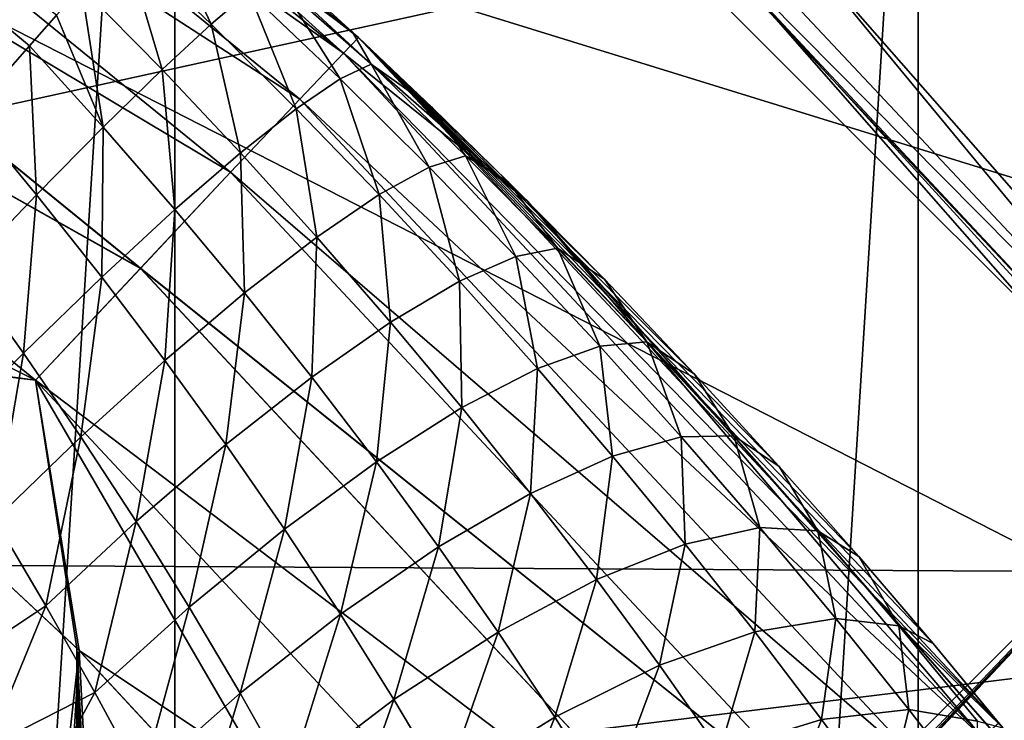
# Model space of a CAD drawing. Header units: millimetres. Extents: x -147 to 148, y -145 to 204.
# Tile 521 of 571: x 103.34 to 106.35, y 13.3 to 15.45. Entities that reach past the tile are written whole.
import ezdxf

# ---------------------------------------------------------------- set-up
doc = ezdxf.new("R2010")
doc.units = ezdxf.units.MM
doc.header["$LTSCALE"] = 26.699852
for name, color, linetype in [('1451', 7, 'CONTINUOUS'), ('1452', 7, 'CONTINUOUS'), ('1453', 7, 'CONTINUOUS'), ('1905', 7, 'CONTINUOUS'), ('1973', 7, 'CONTINUOUS'), ('1978', 7, 'CONTINUOUS'), ('1979', 7, 'CONTINUOUS'), ('1983', 7, 'CONTINUOUS'), ('1985', 7, 'CONTINUOUS'), ('1987', 7, 'CONTINUOUS'), ('1989', 7, 'CONTINUOUS'), ('1991', 7, 'CONTINUOUS'), ('1993', 7, 'CONTINUOUS'), ('1995', 7, 'CONTINUOUS'), ('2006', 7, 'CONTINUOUS'), ('2016', 7, 'CONTINUOUS'), ('742', 7, 'CONTINUOUS'), ('743', 7, 'CONTINUOUS'), ('888', 7, 'CONTINUOUS'), ('895', 7, 'CONTINUOUS'), ('934', 7, 'CONTINUOUS'), ('936', 7, 'CONTINUOUS')]:
    doc.layers.add(name, color=color, linetype=linetype)

msp = doc.modelspace()

# ---------------------------------------------------------------- linework, layer by layer
at = {"layer": '1451', "color": 7, "linetype": 'CONTINUOUS', "true_color": 0xd8d8d8}
for points in [[(95.4142, 2.5858, 89.9), (106.9061, 14.0777, 89.9), (95.7155, 2.3753, 90.9857), (95.4142, 2.5858, 89.9)], [(106.9061, 14.0777, 89.9), (95.92, 2.4733, 91.2116), (95.7155, 2.3753, 90.9857), (106.9061, 14.0777, 89.9)], [(106.9061, 14.0777, 89.9), (96.1552, 2.6417, 91.3533), (95.92, 2.4733, 91.2116), (106.9061, 14.0777, 89.9)], [(106.9061, 14.0777, 89.9), (96.3911, 2.8555, 91.4), (96.1552, 2.6417, 91.3533), (106.9061, 14.0777, 89.9)], [(106.5114, 12.9759, 91.4), (96.3911, 2.8555, 91.4), (106.9061, 14.0777, 89.9), (106.5114, 12.9759, 91.4)]]:
    msp.add_3dface(points, dxfattribs=at)
at = {"layer": '1452', "color": 7, "linetype": 'CONTINUOUS', "true_color": 0xd8d8d8}
for points in [[(104.0777, 16.9061, 89.9), (95.4142, 2.5858, 89.9), (95, 7.8284, 89.9), (104.0777, 16.9061, 89.9)], [(104.0777, 16.9061, 89.9), (106.9061, 14.0777, 89.9), (95.4142, 2.5858, 89.9), (104.0777, 16.9061, 89.9)], [(104.0777, 16.9061, 89.9), (105.5563, 15.5563, 89.9), (106.9061, 14.0777, 89.9), (104.0777, 16.9061, 89.9)]]:
    msp.add_3dface(points, dxfattribs=at)
at = {"layer": '1453', "color": 7, "linetype": 'CONTINUOUS', "true_color": 0xd8d8d8}
for points in [[(103.9487, 17.0128, 90.4), (95, 7.8284, 89.9), (103.8337, 17.0434, 90.7089), (103.9487, 17.0128, 90.4)], [(95, 7.8284, 89.9), (103.6597, 17.001, 90.9882), (103.8337, 17.0434, 90.7089), (95, 7.8284, 89.9)], [(103.9487, 17.0128, 90.4), (104.0133, 16.9596, 90.1501), (95, 7.8284, 89.9), (103.9487, 17.0128, 90.4)], [(95, 7.8284, 89.9), (103.4443, 16.8899, 91.2092), (103.6597, 17.001, 90.9882), (95, 7.8284, 89.9)], [(104.0133, 16.9596, 90.1501), (104.0777, 16.9061, 89.9), (95, 7.8284, 89.9), (104.0133, 16.9596, 90.1501)], [(95, 7.8284, 89.9), (103.208, 16.7206, 91.3513), (103.4443, 16.8899, 91.2092), (95, 7.8284, 89.9)]]:
    msp.add_3dface(points, dxfattribs=at)
at = {"layer": '1905', "color": 7, "linetype": 'CONTINUOUS', "true_color": 0xd8d8d8}
for points in [[(23.6432, 14.0429, 25.9), (21.8625, 16.6818, 25.9), (145.5, 45.5, 25.9), (23.6432, 14.0429, 25.9)], [(25.1061, 11.2212, 25.9), (23.6432, 14.0429, 25.9), (145.5, 45.5, 25.9), (25.1061, 11.2212, 25.9)], [(25.1061, 11.2212, 25.9), (145.5, 45.5, 25.9), (82.2579, 25.8661, 25.9), (25.1061, 11.2212, 25.9)]]:
    msp.add_3dface(points, dxfattribs=at)
at = {"layer": '1973', "color": 7, "linetype": 'CONTINUOUS', "true_color": 0xd8d8d8}
for points in [[(101.2562, 17.1231, 34.3287), (103.1835, 15.1576, 33.9874), (103.3674, 15.3652, 34.1846), (101.2562, 17.1231, 34.3287)], [(103.4505, 15.4586, 34.3006), (101.2562, 17.1231, 34.3287), (103.3674, 15.3652, 34.1846), (103.4505, 15.4586, 34.3006)]]:
    msp.add_3dface(points, dxfattribs=at)
at = {"layer": '1978', "color": 7, "linetype": 'CONTINUOUS', "true_color": 0xd8d8d8}
for points in [[(103.7528, 15.793, 35.0152), (103.6564, 15.6877, 34.7063), (103.9233, 15.4319, 34.6692), (103.7528, 15.793, 35.0152)], [(104.0389, 15.5304, 34.9844), (103.7528, 15.793, 35.0152), (103.9233, 15.4319, 34.6692), (104.0389, 15.5304, 34.9844)], [(103.6564, 15.6877, 34.7063), (103.5266, 15.5436, 34.4266), (103.7731, 15.2924, 34.3856), (103.6564, 15.6877, 34.7063)], [(103.9233, 15.4319, 34.6692), (103.6564, 15.6877, 34.7063), (103.7731, 15.2924, 34.3856), (103.9233, 15.4319, 34.6692)], [(104.3556, 15.407, 35.6436), (104.1011, 15.6404, 35.6673), (104.1162, 15.5848, 35.3212), (104.3556, 15.407, 35.6436)], [(104.3182, 15.2638, 34.9361), (104.1162, 15.5848, 35.3212), (104.0389, 15.5304, 34.9844), (104.3182, 15.2638, 34.9361)], [(104.4125, 15.3088, 35.2803), (104.3556, 15.407, 35.6436), (104.1162, 15.5848, 35.3212), (104.4125, 15.3088, 35.2803)], [(104.4125, 15.3088, 35.2803), (104.1162, 15.5848, 35.3212), (104.3182, 15.2638, 34.9361), (104.4125, 15.3088, 35.2803)], [(103.5266, 15.5436, 34.4266), (103.4505, 15.4586, 34.3006), (103.5932, 15.1164, 34.1427), (103.5266, 15.5436, 34.4266)], [(103.7731, 15.2924, 34.3856), (103.5266, 15.5436, 34.4266), (103.5932, 15.1164, 34.1427), (103.7731, 15.2924, 34.3856)], [(104.1836, 15.1724, 34.6154), (104.0389, 15.5304, 34.9844), (103.9233, 15.4319, 34.6692), (104.1836, 15.1724, 34.6154)], [(104.3182, 15.2638, 34.9361), (104.0389, 15.5304, 34.9844), (104.1836, 15.1724, 34.6154), (104.3182, 15.2638, 34.9361)], [(103.4505, 15.4586, 34.3006), (103.3674, 15.3652, 34.1846), (103.5932, 15.1164, 34.1427), (103.4505, 15.4586, 34.3006)], [(104.0132, 15.0377, 34.3288), (103.9233, 15.4319, 34.6692), (103.7731, 15.2924, 34.3856), (104.0132, 15.0377, 34.3288)], [(104.1836, 15.1724, 34.6154), (103.9233, 15.4319, 34.6692), (104.0132, 15.0377, 34.3288), (104.1836, 15.1724, 34.6154)], [(104.5992, 15.1764, 35.6116), (104.3556, 15.407, 35.6436), (104.4125, 15.3088, 35.2803), (104.5992, 15.1764, 35.6116)], [(103.3674, 15.3652, 34.1846), (103.1835, 15.1576, 33.9874), (103.3891, 14.9094, 33.948), (103.3674, 15.3652, 34.1846)], [(103.5932, 15.1164, 34.1427), (103.3674, 15.3652, 34.1846), (103.3891, 14.9094, 33.948), (103.5932, 15.1164, 34.1427)], [(104.5905, 14.9938, 34.8713), (104.4125, 15.3088, 35.2803), (104.3182, 15.2638, 34.9361), (104.5905, 14.9938, 34.8713)], [(104.7015, 15.0289, 35.2221), (104.5992, 15.1764, 35.6116), (104.4125, 15.3088, 35.2803), (104.7015, 15.0289, 35.2221)], [(104.7015, 15.0289, 35.2221), (104.4125, 15.3088, 35.2803), (104.5905, 14.9938, 34.8713), (104.7015, 15.0289, 35.2221)], [(103.8126, 14.8642, 34.0859), (103.7731, 15.2924, 34.3856), (103.5932, 15.1164, 34.1427), (103.8126, 14.8642, 34.0859)], [(104.0132, 15.0377, 34.3288), (103.7731, 15.2924, 34.3856), (103.8126, 14.8642, 34.0859), (104.0132, 15.0377, 34.3288)], [(104.4369, 14.9099, 34.5457), (104.3182, 15.2638, 34.9361), (104.1836, 15.1724, 34.6154), (104.4369, 14.9099, 34.5457)], [(104.5905, 14.9938, 34.8713), (104.3182, 15.2638, 34.9361), (104.4369, 14.9099, 34.5457), (104.5905, 14.9938, 34.8713)], [(103.3891, 14.9094, 33.948), (103.1835, 15.1576, 33.9874), (103.1674, 14.678, 33.8078), (103.3891, 14.9094, 33.948)], [(104.2463, 14.7801, 34.2568), (104.1836, 15.1724, 34.6154), (104.0132, 15.0377, 34.3288), (104.2463, 14.7801, 34.2568)], [(104.4369, 14.9099, 34.5457), (104.1836, 15.1724, 34.6154), (104.2463, 14.7801, 34.2568), (104.4369, 14.9099, 34.5457)], [(104.8321, 14.9489, 35.5711), (104.5992, 15.1764, 35.6116), (104.7015, 15.0289, 35.2221), (104.8321, 14.9489, 35.5711)], [(103.5887, 14.6576, 33.8948), (103.5932, 15.1164, 34.1427), (103.3891, 14.9094, 33.948), (103.5887, 14.6576, 33.8948)], [(103.8126, 14.8642, 34.0859), (103.5932, 15.1164, 34.1427), (103.5887, 14.6576, 33.8948), (103.8126, 14.8642, 34.0859)], [(104.0253, 14.6091, 34.0149), (104.0132, 15.0377, 34.3288), (103.8126, 14.8642, 34.0859), (104.0253, 14.6091, 34.0149)], [(104.2463, 14.7801, 34.2568), (104.0132, 15.0377, 34.3288), (104.0253, 14.6091, 34.0149), (104.2463, 14.7801, 34.2568)], [(104.8553, 14.721, 34.7907), (104.7015, 15.0289, 35.2221), (104.5905, 14.9938, 34.8713), (104.8553, 14.721, 34.7907)], [(104.9829, 14.7458, 35.1476), (104.8321, 14.9489, 35.5711), (104.7015, 15.0289, 35.2221), (104.9829, 14.7458, 35.1476)], [(104.9829, 14.7458, 35.1476), (104.7015, 15.0289, 35.2221), (104.8553, 14.721, 34.7907), (104.9829, 14.7458, 35.1476)], [(104.6829, 14.6449, 34.4609), (104.5905, 14.9938, 34.8713), (104.4369, 14.9099, 34.5457), (104.6829, 14.6449, 34.4609)], [(104.8553, 14.721, 34.7907), (104.5905, 14.9938, 34.8713), (104.6829, 14.6449, 34.4609), (104.8553, 14.721, 34.7907)], [(105.1262, 14.6512, 35.5027), (104.8321, 14.9489, 35.5711), (104.9829, 14.7458, 35.1476), (105.1262, 14.6512, 35.5027)], [(103.3488, 14.425, 33.7619), (103.3891, 14.9094, 33.948), (103.1674, 14.678, 33.8078), (103.3488, 14.425, 33.7619)], [(103.5887, 14.6576, 33.8948), (103.3891, 14.9094, 33.948), (103.3488, 14.425, 33.7619), (103.5887, 14.6576, 33.8948)], [(104.4721, 14.5202, 34.1705), (104.4369, 14.9099, 34.5457), (104.2463, 14.7801, 34.2568), (104.4721, 14.5202, 34.1705)], [(104.6829, 14.6449, 34.4609), (104.4369, 14.9099, 34.5457), (104.4721, 14.5202, 34.1705), (104.6829, 14.6449, 34.4609)], [(103.7818, 14.4028, 33.8284), (103.8126, 14.8642, 34.0859), (103.5887, 14.6576, 33.8948), (103.7818, 14.4028, 33.8284)], [(104.0253, 14.6091, 34.0149), (103.8126, 14.8642, 34.0859), (103.7818, 14.4028, 33.8284), (104.0253, 14.6091, 34.0149)], [(104.2308, 14.3516, 33.9304), (104.2463, 14.7801, 34.2568), (104.0253, 14.6091, 34.0149), (104.2308, 14.3516, 33.9304)], [(104.4721, 14.5202, 34.1705), (104.2463, 14.7801, 34.2568), (104.2308, 14.3516, 33.9304), (104.4721, 14.5202, 34.1705)], [(105.1124, 14.4459, 34.695), (104.9829, 14.7458, 35.1476), (104.8553, 14.721, 34.7907), (105.1124, 14.4459, 34.695)], [(105.2564, 14.4598, 35.0574), (105.1262, 14.6512, 35.5027), (104.9829, 14.7458, 35.1476), (105.2564, 14.4598, 35.0574)], [(105.2564, 14.4598, 35.0574), (104.9829, 14.7458, 35.1476), (105.1124, 14.4459, 34.695), (105.2564, 14.4598, 35.0574)], [(104.9211, 14.3779, 34.3617), (104.8553, 14.721, 34.7907), (104.6829, 14.6449, 34.4609), (104.9211, 14.3779, 34.3617)], [(105.1124, 14.4459, 34.695), (104.8553, 14.721, 34.7907), (104.9211, 14.3779, 34.3617), (105.1124, 14.4459, 34.695)], [(103.101, 14.1739, 33.6917), (103.3488, 14.425, 33.7619), (103.1674, 14.678, 33.8078), (103.101, 14.1739, 33.6917)], [(103.5243, 14.1686, 33.704), (103.5887, 14.6576, 33.8948), (103.3488, 14.425, 33.7619), (103.5243, 14.1686, 33.704)], [(103.7818, 14.4028, 33.8284), (103.5887, 14.6576, 33.8948), (103.5243, 14.1686, 33.704), (103.7818, 14.4028, 33.8284)], [(104.6902, 14.2586, 34.0707), (104.6829, 14.6449, 34.4609), (104.4721, 14.5202, 34.1705), (104.6902, 14.2586, 34.0707)], [(104.9211, 14.3779, 34.3617), (104.6829, 14.6449, 34.4609), (104.6902, 14.2586, 34.0707), (104.9211, 14.3779, 34.3617)], [(105.4021, 14.3609, 35.4174), (105.1262, 14.6512, 35.5027), (105.2564, 14.4598, 35.0574), (105.4021, 14.3609, 35.4174)], [(103.968, 14.1455, 33.7496), (104.0253, 14.6091, 34.0149), (103.7818, 14.4028, 33.8284), (103.968, 14.1455, 33.7496)], [(104.2308, 14.3516, 33.9304), (104.0253, 14.6091, 34.0149), (103.968, 14.1455, 33.7496), (104.2308, 14.3516, 33.9304)], [(104.4288, 14.0925, 33.8333), (104.4721, 14.5202, 34.1705), (104.2308, 14.3516, 33.9304), (104.4288, 14.0925, 33.8333)], [(104.6902, 14.2586, 34.0707), (104.4721, 14.5202, 34.1705), (104.4288, 14.0925, 33.8333), (104.6902, 14.2586, 34.0707)], [(105.3613, 14.1691, 34.5851), (105.2564, 14.4598, 35.0574), (105.1124, 14.4459, 34.695), (105.3613, 14.1691, 34.5851)], [(105.5218, 14.1716, 34.9524), (105.4021, 14.3609, 35.4174), (105.2564, 14.4598, 35.0574), (105.5218, 14.1716, 34.9524)], [(105.5218, 14.1716, 34.9524), (105.2564, 14.4598, 35.0574), (105.3613, 14.1691, 34.5851), (105.5218, 14.1716, 34.9524)], [(105.1513, 14.1097, 34.249), (105.1124, 14.4459, 34.695), (104.9211, 14.3779, 34.3617), (105.1513, 14.1097, 34.249)], [(105.3613, 14.1691, 34.5851), (105.1124, 14.4459, 34.695), (105.1513, 14.1097, 34.249), (105.3613, 14.1691, 34.5851)], [(103.101, 14.1739, 33.6917), (103.262, 13.9147, 33.646), (103.3488, 14.425, 33.7619), (103.101, 14.1739, 33.6917)], [(103.262, 13.9147, 33.646), (103.5243, 14.1686, 33.704), (103.3488, 14.425, 33.7619), (103.262, 13.9147, 33.646)], [(103.6935, 13.9094, 33.6346), (103.7818, 14.4028, 33.8284), (103.5243, 14.1686, 33.704), (103.6935, 13.9094, 33.6346)], [(103.968, 14.1455, 33.7496), (103.7818, 14.4028, 33.8284), (103.6935, 13.9094, 33.6346), (103.968, 14.1455, 33.7496)], [(104.9003, 13.9959, 33.958), (104.9211, 14.3779, 34.3617), (104.6902, 14.2586, 34.0707), (104.9003, 13.9959, 33.958)], [(105.1513, 14.1097, 34.249), (104.9211, 14.3779, 34.3617), (104.9003, 13.9959, 33.958), (105.1513, 14.1097, 34.249)], [(104.1471, 13.8863, 33.659), (104.2308, 14.3516, 33.9304), (103.968, 14.1455, 33.7496), (104.1471, 13.8863, 33.659)], [(104.4288, 14.0925, 33.8333), (104.2308, 14.3516, 33.9304), (104.1471, 13.8863, 33.659), (104.4288, 14.0925, 33.8333)], [(105.6612, 14.0779, 35.3206), (105.4021, 14.3609, 35.4174), (105.5218, 14.1716, 34.9524), (105.6612, 14.0779, 35.3206)], [(104.6189, 13.8323, 33.7242), (104.6902, 14.2586, 34.0707), (104.4288, 14.0925, 33.8333), (104.6189, 13.8323, 33.7242)], [(104.9003, 13.9959, 33.958), (104.6902, 14.2586, 34.0707), (104.6189, 13.8323, 33.7242), (104.9003, 13.9959, 33.958)], [(103.262, 13.9147, 33.646), (103.4176, 13.6523, 33.59), (103.5243, 14.1686, 33.704), (103.262, 13.9147, 33.646)], [(103.4176, 13.6523, 33.59), (103.6935, 13.9094, 33.6346), (103.5243, 14.1686, 33.704), (103.4176, 13.6523, 33.59)], [(105.3731, 13.8408, 34.1232), (105.3613, 14.1691, 34.5851), (105.1513, 14.1097, 34.249), (105.3731, 13.8408, 34.1232)], [(105.602, 13.8912, 34.4615), (105.5218, 14.1716, 34.9524), (105.3613, 14.1691, 34.5851), (105.602, 13.8912, 34.4615)], [(105.602, 13.8912, 34.4615), (105.3613, 14.1691, 34.5851), (105.3731, 13.8408, 34.1232), (105.602, 13.8912, 34.4615)], [(105.7788, 13.8817, 34.833), (105.6612, 14.0779, 35.3206), (105.5218, 14.1716, 34.9524), (105.7788, 13.8817, 34.833)], [(105.7788, 13.8817, 34.833), (105.5218, 14.1716, 34.9524), (105.602, 13.8912, 34.4615), (105.7788, 13.8817, 34.833)], [(103.8562, 13.648, 33.5545), (103.968, 14.1455, 33.7496), (103.6935, 13.9094, 33.6346), (103.8562, 13.648, 33.5545)], [(104.1471, 13.8863, 33.659), (103.968, 14.1455, 33.7496), (103.8562, 13.648, 33.5545), (104.1471, 13.8863, 33.659)], [(105.1021, 13.7327, 33.8331), (105.1513, 14.1097, 34.249), (104.9003, 13.9959, 33.958), (105.1021, 13.7327, 33.8331)], [(105.3731, 13.8408, 34.1232), (105.1513, 14.1097, 34.249), (105.1021, 13.7327, 33.8331), (105.3731, 13.8408, 34.1232)], [(104.3187, 13.6258, 33.5573), (104.4288, 14.0925, 33.8333), (104.1471, 13.8863, 33.659), (104.3187, 13.6258, 33.5573)], [(104.6189, 13.8323, 33.7242), (104.4288, 14.0925, 33.8333), (104.3187, 13.6258, 33.5573), (104.6189, 13.8323, 33.7242)], [(105.9044, 13.8025, 35.2176), (105.6612, 14.0779, 35.3206), (105.7788, 13.8817, 34.833), (105.9044, 13.8025, 35.2176)], [(104.8008, 13.5717, 33.6037), (104.9003, 13.9959, 33.958), (104.6189, 13.8323, 33.7242), (104.8008, 13.5717, 33.6037)], [(105.1021, 13.7327, 33.8331), (104.9003, 13.9959, 33.958), (104.8008, 13.5717, 33.6037), (105.1021, 13.7327, 33.8331)], [(103.262, 13.9147, 33.646), (103.1171, 13.4522, 33.6272), (103.4176, 13.6523, 33.59), (103.262, 13.9147, 33.646)], [(103.4176, 13.6523, 33.59), (103.5677, 13.3871, 33.524), (103.6935, 13.9094, 33.6346), (103.4176, 13.6523, 33.59)], [(103.5677, 13.3871, 33.524), (103.8562, 13.648, 33.5545), (103.6935, 13.9094, 33.6346), (103.5677, 13.3871, 33.524)], [(104.0121, 13.3849, 33.4642), (104.1471, 13.8863, 33.659), (103.8562, 13.648, 33.5545), (104.0121, 13.3849, 33.4642)], [(104.3187, 13.6258, 33.5573), (104.1471, 13.8863, 33.659), (104.0121, 13.3849, 33.4642), (104.3187, 13.6258, 33.5573)], [(105.5863, 13.572, 33.9847), (105.602, 13.8912, 34.4615), (105.3731, 13.8408, 34.1232), (105.5863, 13.572, 33.9847)], [(105.8342, 13.6129, 34.3244), (105.602, 13.8912, 34.4615), (105.5863, 13.572, 33.9847), (105.8342, 13.6129, 34.3244)], [(105.8342, 13.6129, 34.3244), (105.7788, 13.8817, 34.833), (105.602, 13.8912, 34.4615), (105.8342, 13.6129, 34.3244)], [(106.0273, 13.5907, 34.6994), (105.9044, 13.8025, 35.2176), (105.7788, 13.8817, 34.833), (106.0273, 13.5907, 34.6994)], [(106.0273, 13.5907, 34.6994), (105.7788, 13.8817, 34.833), (105.8342, 13.6129, 34.3244), (106.0273, 13.5907, 34.6994)], [(104.4824, 13.3647, 33.4451), (104.6189, 13.8323, 33.7242), (104.3187, 13.6258, 33.5573), (104.4824, 13.3647, 33.4451)], [(104.8008, 13.5717, 33.6037), (104.6189, 13.8323, 33.7242), (104.4824, 13.3647, 33.4451), (104.8008, 13.5717, 33.6037)], [(105.2952, 13.4699, 33.6962), (105.3731, 13.8408, 34.1232), (105.1021, 13.7327, 33.8331), (105.2952, 13.4699, 33.6962)], [(105.5863, 13.572, 33.9847), (105.3731, 13.8408, 34.1232), (105.2952, 13.4699, 33.6962), (105.5863, 13.572, 33.9847)], [(106.1318, 13.5361, 35.1058), (105.9044, 13.8025, 35.2176), (106.0273, 13.5907, 34.6994), (106.1318, 13.5361, 35.1058)], [(104.9742, 13.3113, 33.4721), (105.1021, 13.7327, 33.8331), (104.8008, 13.5717, 33.6037), (104.9742, 13.3113, 33.4721)], [(105.2952, 13.4699, 33.6962), (105.1021, 13.7327, 33.8331), (104.9742, 13.3113, 33.4721), (105.2952, 13.4699, 33.6962)], [(103.1171, 13.4522, 33.6272), (103.2405, 13.2204, 33.5879), (103.4176, 13.6523, 33.59), (103.1171, 13.4522, 33.6272)], [(103.4176, 13.6523, 33.59), (103.2405, 13.2204, 33.5879), (103.5677, 13.3871, 33.524), (103.4176, 13.6523, 33.59)], [(103.5677, 13.3871, 33.524), (103.712, 13.1198, 33.4488), (103.8562, 13.648, 33.5545), (103.5677, 13.3871, 33.524)], [(103.712, 13.1198, 33.4488), (104.0121, 13.3849, 33.4642), (103.8562, 13.648, 33.5545), (103.712, 13.1198, 33.4488)], [(104.161, 13.1208, 33.3642), (104.3187, 13.6258, 33.5573), (104.0121, 13.3849, 33.4642), (104.161, 13.1208, 33.3642)], [(104.4824, 13.3647, 33.4451), (104.3187, 13.6258, 33.5573), (104.161, 13.1208, 33.3642), (104.4824, 13.3647, 33.4451)], [(105.7907, 13.304, 33.8339), (105.8342, 13.6129, 34.3244), (105.5863, 13.572, 33.9847), (105.7907, 13.304, 33.8339)], [(106.0576, 13.3348, 34.174), (105.8342, 13.6129, 34.3244), (105.7907, 13.304, 33.8339), (106.0576, 13.3348, 34.174)], [(106.0576, 13.3348, 34.174), (106.0273, 13.5907, 34.6994), (105.8342, 13.6129, 34.3244), (106.0576, 13.3348, 34.174)], [(106.3448, 13.2781, 34.9865), (106.1318, 13.5361, 35.1058), (106.0273, 13.5907, 34.6994), (106.3448, 13.2781, 34.9865)], [(106.2671, 13.2991, 34.5519), (106.3448, 13.2781, 34.9865), (106.0273, 13.5907, 34.6994), (106.2671, 13.2991, 34.5519)], [(106.2671, 13.2991, 34.5519), (106.0273, 13.5907, 34.6994), (106.0576, 13.3348, 34.174), (106.2671, 13.2991, 34.5519)], [(104.6382, 13.1035, 33.3227), (104.8008, 13.5717, 33.6037), (104.4824, 13.3647, 33.4451), (104.6382, 13.1035, 33.3227)], [(104.9742, 13.3113, 33.4721), (104.8008, 13.5717, 33.6037), (104.6382, 13.1035, 33.3227), (104.9742, 13.3113, 33.4721)], [(105.4794, 13.2082, 33.5478), (105.5863, 13.572, 33.9847), (105.2952, 13.4699, 33.6962), (105.4794, 13.2082, 33.5478)], [(105.7907, 13.304, 33.8339), (105.5863, 13.572, 33.9847), (105.4794, 13.2082, 33.5478), (105.7907, 13.304, 33.8339)], [(105.1388, 13.052, 33.3298), (105.2952, 13.4699, 33.6962), (104.9742, 13.3113, 33.4721), (105.1388, 13.052, 33.3298)], [(105.4794, 13.2082, 33.5478), (105.2952, 13.4699, 33.6962), (105.1388, 13.052, 33.3298), (105.4794, 13.2082, 33.5478)], [(103.2405, 13.2204, 33.5879), (103.3563, 12.9961, 33.544), (103.5677, 13.3871, 33.524), (103.2405, 13.2204, 33.5879)], [(103.5677, 13.3871, 33.524), (103.3563, 12.9961, 33.544), (103.712, 13.1198, 33.4488), (103.5677, 13.3871, 33.524)], [(103.712, 13.1198, 33.4488), (103.8504, 12.8507, 33.3647), (104.0121, 13.3849, 33.4642), (103.712, 13.1198, 33.4488)], [(103.8504, 12.8507, 33.3647), (104.161, 13.1208, 33.3642), (104.0121, 13.3849, 33.4642), (103.8504, 12.8507, 33.3647)], [(104.3025, 12.8561, 33.2549), (104.4824, 13.3647, 33.4451), (104.161, 13.1208, 33.3642), (104.3025, 12.8561, 33.2549)], [(104.6382, 13.1035, 33.3227), (104.4824, 13.3647, 33.4451), (104.3025, 12.8561, 33.2549), (104.6382, 13.1035, 33.3227)], [(105.9858, 13.0377, 33.6709), (106.0576, 13.3348, 34.174), (105.7907, 13.304, 33.8339), (105.9858, 13.0377, 33.6709)], [(106.2719, 13.0578, 34.0107), (106.0576, 13.3348, 34.174), (105.9858, 13.0377, 33.6709), (106.2719, 13.0578, 34.0107)], [(106.2719, 13.0578, 34.0107), (106.2671, 13.2991, 34.5519), (106.0576, 13.3348, 34.174), (106.2719, 13.0578, 34.0107)], [(104.7855, 12.8431, 33.1905), (104.9742, 13.3113, 33.4721), (104.6382, 13.1035, 33.3227), (104.7855, 12.8431, 33.1905)], [(105.1388, 13.052, 33.3298), (104.9742, 13.3113, 33.4721), (104.7855, 12.8431, 33.1905), (105.1388, 13.052, 33.3298)], [(105.6542, 12.9486, 33.3883), (105.7907, 13.304, 33.8339), (105.4794, 13.2082, 33.5478), (105.6542, 12.9486, 33.3883)], [(105.9858, 13.0377, 33.6709), (105.7907, 13.304, 33.8339), (105.6542, 12.9486, 33.3883), (105.9858, 13.0377, 33.6709)]]:
    msp.add_3dface(points, dxfattribs=at)
at = {"layer": '1979', "color": 7, "linetype": 'CONTINUOUS', "true_color": 0xd8d8d8}
for points in [[(104.3735, 15.3904, 37.1537), (102.1461, 17.2027, 37.125), (104.3556, 15.407, 35.6436), (104.3735, 15.3904, 37.1537)], [(104.3556, 15.407, 35.6436), (102.1461, 17.2027, 37.125), (104.1011, 15.6404, 35.6673), (104.3556, 15.407, 35.6436)], [(104.5992, 15.1764, 35.6116), (104.3735, 15.3904, 37.1537), (104.3556, 15.407, 35.6436), (104.5992, 15.1764, 35.6116)], [(106.3326, 13.2931, 37.1869), (104.3735, 15.3904, 37.1537), (106.1318, 13.5361, 35.1058), (106.3326, 13.2931, 37.1869)], [(106.1318, 13.5361, 35.1058), (104.3735, 15.3904, 37.1537), (105.9044, 13.8025, 35.2176), (106.1318, 13.5361, 35.1058)], [(105.9044, 13.8025, 35.2176), (104.3735, 15.3904, 37.1537), (105.6612, 14.0779, 35.3206), (105.9044, 13.8025, 35.2176)], [(105.6612, 14.0779, 35.3206), (104.3735, 15.3904, 37.1537), (105.4021, 14.3609, 35.4174), (105.6612, 14.0779, 35.3206)], [(105.4021, 14.3609, 35.4174), (104.3735, 15.3904, 37.1537), (105.1262, 14.6512, 35.5027), (105.4021, 14.3609, 35.4174)], [(105.1262, 14.6512, 35.5027), (104.3735, 15.3904, 37.1537), (104.8321, 14.9489, 35.5711), (105.1262, 14.6512, 35.5027)], [(104.8321, 14.9489, 35.5711), (104.3735, 15.3904, 37.1537), (104.5992, 15.1764, 35.6116), (104.8321, 14.9489, 35.5711)], [(106.3448, 13.2781, 34.9865), (106.3326, 13.2931, 37.1869), (106.1318, 13.5361, 35.1058), (106.3448, 13.2781, 34.9865)]]:
    msp.add_3dface(points, dxfattribs=at)
at = {"layer": '1983', "color": 7, "linetype": 'CONTINUOUS', "true_color": 0xd8d8d8}
for points in [[(104.3735, 15.3904, 37.1537), (102.105, 17.1507, 37.6294), (102.1461, 17.2027, 37.125), (104.3735, 15.3904, 37.1537)], [(102.105, 17.1507, 37.6294), (104.3276, 15.3427, 37.6585), (101.9924, 16.9938, 38.1007), (102.105, 17.1507, 37.6294)], [(104.3276, 15.3427, 37.6585), (102.105, 17.1507, 37.6294), (104.3735, 15.3904, 37.1537), (104.3276, 15.3427, 37.6585)], [(101.9924, 16.9938, 38.1007), (104.1943, 15.2025, 38.1303), (101.8139, 16.7432, 38.5063), (101.9924, 16.9938, 38.1007)], [(101.9924, 16.9938, 38.1007), (104.3276, 15.3427, 37.6585), (104.1943, 15.2025, 38.1303), (101.9924, 16.9938, 38.1007)], [(101.8139, 16.7432, 38.5063), (103.9829, 14.9782, 38.5361), (101.581, 16.4151, 38.8175), (101.8139, 16.7432, 38.5063)], [(101.8139, 16.7432, 38.5063), (104.1943, 15.2025, 38.1303), (103.9829, 14.9782, 38.5361), (101.8139, 16.7432, 38.5063)], [(101.581, 16.4151, 38.8175), (103.7069, 14.6844, 38.8472), (101.3104, 16.0328, 39.0173), (101.581, 16.4151, 38.8175)], [(101.581, 16.4151, 38.8175), (103.9829, 14.9782, 38.5361), (103.7069, 14.6844, 38.8472), (101.581, 16.4151, 38.8175)], [(101.3104, 16.0328, 39.0173), (103.7069, 14.6844, 38.8472), (103.3862, 14.3421, 39.0466), (101.3104, 16.0328, 39.0173)], [(101.3104, 16.0328, 39.0173), (103.3862, 14.3421, 39.0466), (101.4615, 15.3032, 39.097), (101.3104, 16.0328, 39.0173)], [(106.3326, 13.2931, 37.1869), (104.3276, 15.3427, 37.6585), (104.3735, 15.3904, 37.1537), (106.3326, 13.2931, 37.1869)], [(104.3276, 15.3427, 37.6585), (106.2829, 13.2487, 37.6923), (104.1943, 15.2025, 38.1303), (104.3276, 15.3427, 37.6585)], [(106.2829, 13.2487, 37.6923), (104.3276, 15.3427, 37.6585), (106.3326, 13.2931, 37.1869), (106.2829, 13.2487, 37.6923)], [(101.4615, 15.3032, 39.097), (103.3862, 14.3421, 39.0466), (102.5224, 14.4456, 39.112), (101.4615, 15.3032, 39.097)], [(104.1943, 15.2025, 38.1303), (106.1315, 13.1277, 38.1645), (103.9829, 14.9782, 38.5361), (104.1943, 15.2025, 38.1303)], [(104.1943, 15.2025, 38.1303), (106.2829, 13.2487, 37.6923), (106.1315, 13.1277, 38.1645), (104.1943, 15.2025, 38.1303)], [(103.9829, 14.9782, 38.5361), (105.8909, 12.9339, 38.5705), (103.7069, 14.6844, 38.8472), (103.9829, 14.9782, 38.5361)], [(103.9829, 14.9782, 38.5361), (106.1315, 13.1277, 38.1645), (105.8909, 12.9339, 38.5705), (103.9829, 14.9782, 38.5361)], [(103.7069, 14.6844, 38.8472), (105.5769, 12.68, 38.8816), (103.3862, 14.3421, 39.0466), (103.7069, 14.6844, 38.8472)], [(103.7069, 14.6844, 38.8472), (105.8909, 12.9339, 38.5705), (105.5769, 12.68, 38.8816), (103.7069, 14.6844, 38.8472)], [(102.5224, 14.4456, 39.112), (103.3862, 14.3421, 39.0466), (103.5193, 13.5154, 39.1282), (102.5224, 14.4456, 39.112)], [(103.3862, 14.3421, 39.0466), (105.5769, 12.68, 38.8816), (105.212, 12.3841, 39.0807), (103.3862, 14.3421, 39.0466)], [(103.3862, 14.3421, 39.0466), (105.212, 12.3841, 39.0807), (103.5193, 13.5154, 39.1282), (103.3862, 14.3421, 39.0466)], [(103.5193, 13.5154, 39.1282), (105.212, 12.3841, 39.0807), (104.4479, 12.5142, 39.1457), (103.5193, 13.5154, 39.1282)]]:
    msp.add_3dface(points, dxfattribs=at)
at = {"layer": '1985', "color": 7, "linetype": 'CONTINUOUS', "true_color": 0xd8d8d8}
for points in [[(102, 0, 39.3641), (102.5224, 14.4456, 39.112), (103.5193, 13.5154, 39.1282), (102, 0, 39.3641)], [(102, 0, 39.3641), (103.5193, 13.5154, 39.1282), (104.4479, 12.5142, 39.1457), (102, 0, 39.3641)]]:
    msp.add_3dface(points, dxfattribs=at)
at = {"layer": '1987', "color": 7, "linetype": 'CONTINUOUS', "true_color": 0xd8d8d8}
for points in [[(103.5123, 13.5227, 43.14), (102.5073, 14.4589, 43.1563), (103.5099, 4.786, 42.9875), (103.5123, 13.5227, 43.14)], [(103.5099, 4.786, 42.9875), (102.5073, 14.4589, 43.1563), (103.3263, 5.311, 42.9966), (103.5099, 4.786, 42.9875)], [(103.66, 4.2956, 42.9789), (103.5123, 13.5227, 43.14), (103.5099, 4.786, 42.9875), (103.66, 4.2956, 42.9789)], [(104.4475, 12.5148, 43.1224), (103.5123, 13.5227, 43.14), (104.1487, 1.3613, 42.9277), (104.4475, 12.5148, 43.1224)], [(104.1487, 1.3613, 42.9277), (103.5123, 13.5227, 43.14), (104.1385, 1.552, 42.931), (104.1487, 1.3613, 42.9277)], [(104.1385, 1.552, 42.931), (103.5123, 13.5227, 43.14), (104.1319, 1.6498, 42.9327), (104.1385, 1.552, 42.931)], [(104.1319, 1.6498, 42.9327), (103.5123, 13.5227, 43.14), (104.1063, 1.9574, 42.9381), (104.1319, 1.6498, 42.9327)], [(104.1063, 1.9574, 42.9381), (103.5123, 13.5227, 43.14), (104.0704, 2.2849, 42.9438), (104.1063, 1.9574, 42.9381)], [(104.0704, 2.2849, 42.9438), (103.5123, 13.5227, 43.14), (104.0225, 2.6345, 42.9499), (104.0704, 2.2849, 42.9438)], [(104.0225, 2.6345, 42.9499), (103.5123, 13.5227, 43.14), (103.9603, 3.0085, 42.9564), (104.0225, 2.6345, 42.9499)], [(103.9603, 3.0085, 42.9564), (103.5123, 13.5227, 43.14), (103.8813, 3.4089, 42.9634), (103.9603, 3.0085, 42.9564)], [(103.8813, 3.4089, 42.9634), (103.5123, 13.5227, 43.14), (103.7824, 3.8374, 42.9709), (103.8813, 3.4089, 42.9634)], [(103.7824, 3.8374, 42.9709), (103.5123, 13.5227, 43.14), (103.66, 4.2956, 42.9789), (103.7824, 3.8374, 42.9709)]]:
    msp.add_3dface(points, dxfattribs=at)
at = {"layer": '1989', "color": 7, "linetype": 'CONTINUOUS', "true_color": 0xd8d8d8}
for points in [[(104.3276, 15.3427, 44.6095), (102.105, 17.1507, 44.6387), (101.9925, 16.9939, 44.1674), (104.3276, 15.3427, 44.6095)], [(104.3276, 15.3427, 44.6095), (102.8192, 16.7072, 45.1352), (102.105, 17.1507, 44.6387), (104.3276, 15.3427, 44.6095)], [(104.1943, 15.2025, 44.1378), (101.9925, 16.9939, 44.1674), (101.814, 16.7432, 43.7618), (104.1943, 15.2025, 44.1378)], [(104.1943, 15.2025, 44.1378), (104.3276, 15.3427, 44.6095), (101.9925, 16.9939, 44.1674), (104.1943, 15.2025, 44.1378)], [(103.9829, 14.9782, 43.7321), (101.814, 16.7432, 43.7618), (101.5811, 16.4151, 43.4506), (103.9829, 14.9782, 43.7321)], [(103.9829, 14.9782, 43.7321), (104.1943, 15.2025, 44.1378), (101.814, 16.7432, 43.7618), (103.9829, 14.9782, 43.7321)], [(104.8902, 14.891, 45.1065), (102.8192, 16.7072, 45.1352), (104.3276, 15.3427, 44.6095), (104.8902, 14.891, 45.1065)], [(103.707, 14.6845, 43.4209), (101.5811, 16.4151, 43.4506), (101.3105, 16.033, 43.2508), (103.707, 14.6845, 43.4209)], [(103.707, 14.6845, 43.4209), (103.9829, 14.9782, 43.7321), (101.5811, 16.4151, 43.4506), (103.707, 14.6845, 43.4209)], [(103.3863, 14.3422, 43.2214), (103.707, 14.6845, 43.4209), (101.3105, 16.033, 43.2508), (103.3863, 14.3422, 43.2214)], [(103.3863, 14.3422, 43.2214), (101.3105, 16.033, 43.2508), (102.5073, 14.4589, 43.1563), (103.3863, 14.3422, 43.2214)], [(106.2829, 13.2487, 44.5757), (104.3276, 15.3427, 44.6095), (104.1943, 15.2025, 44.1378), (106.2829, 13.2487, 44.5757)], [(106.2829, 13.2487, 44.5757), (104.8902, 14.891, 45.1065), (104.3276, 15.3427, 44.6095), (106.2829, 13.2487, 44.5757)], [(106.1315, 13.1277, 44.1036), (104.1943, 15.2025, 44.1378), (103.9829, 14.9782, 43.7321), (106.1315, 13.1277, 44.1036)], [(106.1315, 13.1277, 44.1036), (106.2829, 13.2487, 44.5757), (104.1943, 15.2025, 44.1378), (106.1315, 13.1277, 44.1036)], [(105.8909, 12.9339, 43.6976), (103.9829, 14.9782, 43.7321), (103.707, 14.6845, 43.4209), (105.8909, 12.9339, 43.6976)], [(105.8909, 12.9339, 43.6976), (106.1315, 13.1277, 44.1036), (103.9829, 14.9782, 43.7321), (105.8909, 12.9339, 43.6976)], [(106.7065, 12.82, 45.0737), (104.8902, 14.891, 45.1065), (106.2829, 13.2487, 44.5757), (106.7065, 12.82, 45.0737)], [(105.577, 12.68, 43.3865), (103.707, 14.6845, 43.4209), (103.3863, 14.3422, 43.2214), (105.577, 12.68, 43.3865)], [(105.577, 12.68, 43.3865), (105.8909, 12.9339, 43.6976), (103.707, 14.6845, 43.4209), (105.577, 12.68, 43.3865)], [(103.5123, 13.5227, 43.14), (103.3863, 14.3422, 43.2214), (102.5073, 14.4589, 43.1563), (103.5123, 13.5227, 43.14)], [(105.2121, 12.3842, 43.1874), (105.577, 12.68, 43.3865), (103.3863, 14.3422, 43.2214), (105.2121, 12.3842, 43.1874)], [(105.2121, 12.3842, 43.1874), (103.3863, 14.3422, 43.2214), (104.4475, 12.5148, 43.1224), (105.2121, 12.3842, 43.1874)], [(104.4475, 12.5148, 43.1224), (103.3863, 14.3422, 43.2214), (103.5123, 13.5227, 43.14), (104.4475, 12.5148, 43.1224)]]:
    msp.add_3dface(points, dxfattribs=at)
at = {"layer": '1991', "color": 7, "linetype": 'CONTINUOUS', "true_color": 0xd8d8d8}
for points in [[(104.8902, 14.8911, 45.6178), (102.8191, 16.7072, 45.5891), (102.8192, 16.7072, 45.1352), (104.8902, 14.8911, 45.6178)], [(104.8902, 14.891, 45.1065), (104.8902, 14.8911, 45.6178), (102.8192, 16.7072, 45.1352), (104.8902, 14.891, 45.1065)], [(106.7065, 12.8201, 45.6506), (104.8902, 14.8911, 45.6178), (106.7065, 12.82, 45.0737), (106.7065, 12.8201, 45.6506)], [(106.7065, 12.82, 45.0737), (104.8902, 14.8911, 45.6178), (104.8902, 14.891, 45.1065), (106.7065, 12.82, 45.0737)]]:
    msp.add_3dface(points, dxfattribs=at)
at = {"layer": '1993', "color": 7, "linetype": 'CONTINUOUS', "true_color": 0xd8d8d8}
for points in [[(102.105, 17.1507, 46.0856), (104.3276, 15.3427, 46.1148), (101.9924, 16.9938, 46.557), (102.105, 17.1507, 46.0856)], [(104.3276, 15.3427, 46.1148), (102.105, 17.1507, 46.0856), (102.8191, 16.7072, 45.5891), (104.3276, 15.3427, 46.1148)], [(101.9924, 16.9938, 46.557), (104.1943, 15.2025, 46.5865), (101.8139, 16.7432, 46.9625), (101.9924, 16.9938, 46.557)], [(101.9924, 16.9938, 46.557), (104.3276, 15.3427, 46.1148), (104.1943, 15.2025, 46.5865), (101.9924, 16.9938, 46.557)], [(101.8139, 16.7432, 46.9625), (103.9829, 14.9782, 46.9923), (101.581, 16.4151, 47.2737), (101.8139, 16.7432, 46.9625)], [(101.8139, 16.7432, 46.9625), (104.1943, 15.2025, 46.5865), (103.9829, 14.9782, 46.9923), (101.8139, 16.7432, 46.9625)], [(104.8902, 14.8911, 45.6178), (104.3276, 15.3427, 46.1148), (102.8191, 16.7072, 45.5891), (104.8902, 14.8911, 45.6178)], [(101.581, 16.4151, 47.2737), (103.7069, 14.6844, 47.3034), (101.3104, 16.0328, 47.4735), (101.581, 16.4151, 47.2737)], [(101.581, 16.4151, 47.2737), (103.9829, 14.9782, 46.9923), (103.7069, 14.6844, 47.3034), (101.581, 16.4151, 47.2737)], [(101.3104, 16.0328, 47.4735), (103.7069, 14.6844, 47.3034), (103.3862, 14.3421, 47.5029), (101.3104, 16.0328, 47.4735)], [(101.3104, 16.0328, 47.4735), (103.3862, 14.3421, 47.5029), (101.4615, 15.3032, 47.5532), (101.3104, 16.0328, 47.4735)], [(104.3276, 15.3427, 46.1148), (106.2829, 13.2487, 46.1486), (104.1943, 15.2025, 46.5865), (104.3276, 15.3427, 46.1148)], [(106.2829, 13.2487, 46.1486), (104.3276, 15.3427, 46.1148), (104.8902, 14.8911, 45.6178), (106.2829, 13.2487, 46.1486)], [(101.4615, 15.3032, 47.5532), (103.3862, 14.3421, 47.5029), (102.5224, 14.4456, 47.5682), (101.4615, 15.3032, 47.5532)], [(104.1943, 15.2025, 46.5865), (106.1315, 13.1277, 46.6208), (103.9829, 14.9782, 46.9923), (104.1943, 15.2025, 46.5865)], [(104.1943, 15.2025, 46.5865), (106.2829, 13.2487, 46.1486), (106.1315, 13.1277, 46.6208), (104.1943, 15.2025, 46.5865)], [(103.9829, 14.9782, 46.9923), (105.8909, 12.9339, 47.0268), (103.7069, 14.6844, 47.3034), (103.9829, 14.9782, 46.9923)], [(103.9829, 14.9782, 46.9923), (106.1315, 13.1277, 46.6208), (105.8909, 12.9339, 47.0268), (103.9829, 14.9782, 46.9923)], [(106.7065, 12.8201, 45.6506), (106.2829, 13.2487, 46.1486), (104.8902, 14.8911, 45.6178), (106.7065, 12.8201, 45.6506)], [(103.7069, 14.6844, 47.3034), (105.5769, 12.68, 47.3378), (103.3862, 14.3421, 47.5029), (103.7069, 14.6844, 47.3034)], [(103.7069, 14.6844, 47.3034), (105.8909, 12.9339, 47.0268), (105.5769, 12.68, 47.3378), (103.7069, 14.6844, 47.3034)], [(102.5224, 14.4456, 47.5682), (103.3862, 14.3421, 47.5029), (103.5193, 13.5154, 47.5844), (102.5224, 14.4456, 47.5682)], [(103.3862, 14.3421, 47.5029), (105.5769, 12.68, 47.3378), (105.212, 12.3841, 47.5369), (103.3862, 14.3421, 47.5029)], [(103.3862, 14.3421, 47.5029), (105.212, 12.3841, 47.5369), (103.5193, 13.5154, 47.5844), (103.3862, 14.3421, 47.5029)], [(103.5193, 13.5154, 47.5844), (105.212, 12.3841, 47.5369), (104.4479, 12.5142, 47.6019), (103.5193, 13.5154, 47.5844)]]:
    msp.add_3dface(points, dxfattribs=at)
at = {"layer": '1995', "color": 7, "linetype": 'CONTINUOUS', "true_color": 0xd8d8d8}
for points in [[(102.5224, 14.4456, 47.5682), (103.5193, 13.5154, 47.5844), (103.0992, 6.6709, 47.7039), (102.5224, 14.4456, 47.5682)], [(103.0992, 6.6709, 47.7039), (103.5193, 13.5154, 47.5844), (103.9816, 4.5393, 47.7411), (103.0992, 6.6709, 47.7039)], [(103.5193, 13.5154, 47.5844), (104.4479, 12.5142, 47.6019), (103.9816, 4.5393, 47.7411), (103.5193, 13.5154, 47.5844)]]:
    msp.add_3dface(points, dxfattribs=at)
at = {"layer": '2006', "color": 7, "linetype": 'CONTINUOUS', "true_color": 0xd8d8d8}
for points in [[(107.0653, 16.0104, 52.9), (90, 15.5, 52.9), (92.4253, 15.3091, 52.9), (107.0653, 16.0104, 52.9)], [(94.7906, 14.7411, 52.9), (107.0653, 16.0104, 52.9), (92.4253, 15.3091, 52.9), (94.7906, 14.7411, 52.9)], [(97.0378, 13.8101, 52.9), (107.0653, 16.0104, 52.9), (94.7906, 14.7411, 52.9), (97.0378, 13.8101, 52.9)], [(108.9385, 13.7437, 52.9), (107.0653, 16.0104, 52.9), (97.0378, 13.8101, 52.9), (108.9385, 13.7437, 52.9)], [(99.1115, 12.539, 52.9), (108.9385, 13.7437, 52.9), (97.0378, 13.8101, 52.9), (99.1115, 12.539, 52.9)], [(110.5125, 11.2603, 52.9), (108.9385, 13.7437, 52.9), (99.1115, 12.539, 52.9), (110.5125, 11.2603, 52.9)]]:
    msp.add_3dface(points, dxfattribs=at)
at = {"layer": '2016', "color": 7, "linetype": 'CONTINUOUS', "true_color": 0xd8d8d8}
for points in [[(101.0771, 11.2002, 19.9), (100.903, 16.6538, 19.9), (110.9439, 11.513, 19.9), (101.0771, 11.2002, 19.9)], [(100.903, 16.6538, 19.9), (107.4227, 16.3603, 19.9), (109.3362, 14.047, 19.9), (100.903, 16.6538, 19.9)], [(100.903, 16.6538, 19.9), (109.3362, 14.047, 19.9), (110.9439, 11.513, 19.9), (100.903, 16.6538, 19.9)]]:
    msp.add_3dface(points, dxfattribs=at)
at = {"layer": '742', "color": 7, "linetype": 'CONTINUOUS', "true_color": 0xd8d8d8}
for points in [[(107.611, 13.516, 53.4), (105.6962, 15.699, 53.4), (106.2898, 17.3515, 53.4), (107.611, 13.516, 53.4)], [(108.3363, 15.1729, 53.4), (107.611, 13.516, 53.4), (106.2898, 17.3515, 53.4), (108.3363, 15.1729, 53.4)]]:
    msp.add_3dface(points, dxfattribs=at)
at = {"layer": '743', "color": 7, "linetype": 'CONTINUOUS', "true_color": 0xd8d8d8}
for points in [[(103.8123, 19.0121, 93.4), (101.3211, 20.593, 93.4), (101.3212, -20.5929, 93.4), (103.8123, 19.0121, 93.4)], [(103.8124, -19.012, 93.4), (103.8123, 19.0121, 93.4), (101.3212, -20.5929, 93.4), (103.8124, -19.012, 93.4)], [(106.086, 17.1314, 93.4), (103.8123, 19.0121, 93.4), (103.8124, -19.012, 93.4), (106.086, 17.1314, 93.4)], [(106.0861, -17.1313, 93.4), (106.086, 17.1314, 93.4), (103.8124, -19.012, 93.4), (106.0861, -17.1313, 93.4)], [(108.1063, 14.9803, 93.4), (106.086, 17.1314, 93.4), (106.0861, -17.1313, 93.4), (108.1063, 14.9803, 93.4)], [(108.1064, -14.9802, 93.4), (108.1063, 14.9803, 93.4), (106.0861, -17.1313, 93.4), (108.1064, -14.9802, 93.4)]]:
    msp.add_3dface(points, dxfattribs=at)
at = {"layer": '888', "color": 7, "linetype": 'CONTINUOUS', "true_color": 0xd8d8d8}
for points in [[(105.5563, 15.5564, 53.6), (107.4538, 13.3928, 53.6), (105.5563, 15.5563, 89.9), (105.5563, 15.5564, 53.6)], [(105.5563, 15.5563, 89.9), (107.4538, 13.3928, 53.6), (106.9061, 14.0777, 89.9), (105.5563, 15.5563, 89.9)]]:
    msp.add_3dface(points, dxfattribs=at)
at = {"layer": '895', "color": 7, "linetype": 'CONTINUOUS', "true_color": 0xd8d8d8}
msp.add_3dface([(106.086, 17.1314, 93.4), (108.1063, 14.9803, 93.4), (107.733, 15.71, 93.3621), (106.086, 17.1314, 93.4)], dxfattribs=at)
at = {"layer": '934', "color": 7, "linetype": 'CONTINUOUS', "true_color": 0xd8d8d8}
for points in [[(105.1286, 16.1103, 53.4267), (107.0284, 14.0871, 53.4267), (105.0784, 16.0568, 53.5), (105.1286, 16.1103, 53.4267)], [(105.1286, 16.1103, 53.4267), (105.6962, 15.699, 53.4), (107.0284, 14.0871, 53.4267), (105.1286, 16.1103, 53.4267)], [(105.5563, 15.5564, 53.6), (105.0784, 16.0568, 53.5), (106.9719, 14.0404, 53.5), (105.5563, 15.5564, 53.6)], [(105.0784, 16.0568, 53.5), (107.0284, 14.0871, 53.4267), (106.9719, 14.0404, 53.5), (105.0784, 16.0568, 53.5)], [(105.6962, 15.699, 53.4), (107.611, 13.516, 53.4), (107.0284, 14.0871, 53.4267), (105.6962, 15.699, 53.4)], [(107.4538, 13.3928, 53.6), (105.5563, 15.5564, 53.6), (106.9719, 14.0404, 53.5), (107.4538, 13.3928, 53.6)]]:
    msp.add_3dface(points, dxfattribs=at)
at = {"layer": '936', "color": 7, "linetype": 'CONTINUOUS', "true_color": 0xd8d8d8}
msp.add_3dface([(108.3363, 15.1729, 53.4), (106.2898, 17.3515, 53.4), (107.8894, 15.8486, 53.4268), (108.3363, 15.1729, 53.4)], dxfattribs=at)

doc.saveas('drawing.dxf')
